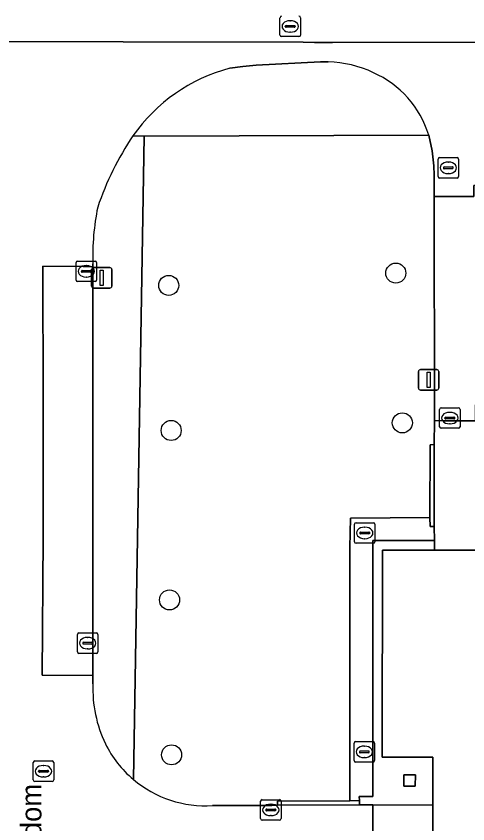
# Model space of a CAD drawing. Extents: x 161477 to 163040, y 383680 to 384871.
# Drawn here: x 162436.41 to 162458.45, y 384519.2 to 384558.62 of the extents above; entities that cross this region are included whole.
import ezdxf

# ---------------------------------------------------------------- set-up
doc = ezdxf.new("R2010")
doc.units = 0
for name, color, linetype in [('IMGEO_Berm_groen', 7, 'Continuous'), ('IMGEO_Boom', 7, 'Continuous'), ('IMGEO_Groenvoorziening', 7, 'Continuous'), ('IMGEO_Kolk', 7, 'Continuous'), ('IMGEO_Lichtmast', 7, 'Continuous'), ('IMGEO_Muur', 7, 'Continuous'), ('IMGEO_Openbare_ruimte_label', 7, 'Continuous'), ('IMGEO_Pand', 7, 'Continuous'), ('IMGEO_Parkeervlak_open', 7, 'Continuous'), ('IMGEO_Rijbaan_lokaal_open', 7, 'Continuous'), ('IMGEO_Rioolput', 7, 'Continuous'), ('IMGEO_Terreindeel_halfverhard', 7, 'Continuous'), ('IMGEO_Voetpad_open', 7, 'Continuous')]:
    doc.layers.add(name, color=color, linetype=linetype)

msp = doc.modelspace()

# ---------------------------------------------------------------- linework, layer by layer
at = {"layer": 'IMGEO_Berm_groen'}
for points in [[(162442.652, 384552.76), (162442.106, 384552.779)], [(162442.124, 384521.369), (162442.182, 384524.307), (162442.652, 384552.76)], [(162440.147, 384546.533), (162440.147, 384546.389), (162440.143, 384526.537), (162440.143, 384526.446), (162440.143, 384526.235), (162440.15, 384526.032)]]:
    msp.add_lwpolyline(points, dxfattribs=at)
for centre, radius, start, end in [((162454.005, 384544.732), 14.364, 145.9288, 161.4816), ((162452.524, 384546.861), 12.382, 168.6686, 181.5191), ((162446.427, 384525.815), 6.281, 178.0174, 205.4988), ((162445.624, 384525.52), 5.43, 206.3395, 229.8645)]:
    msp.add_arc(centre, radius, start, end, dxfattribs=at)
at = {"layer": 'IMGEO_Boom'}
for centre in [(162454.93, 384546.08), (162443.85, 384545.48), (162443.97, 384538.4), (162455.25, 384538.77), (162443.89, 384530.13), (162443.99, 384522.57)]:
    msp.add_circle(centre, 0.489, dxfattribs=at)
at = {"layer": 'IMGEO_Groenvoorziening'}
for points in [[(162456.606, 384537.705), (162456.802, 384537.72), (162456.82, 384538.88), (162456.809, 384549.81), (162456.802, 384550.86), (162456.786, 384551.316), (162456.707, 384552.051), (162456.537, 384552.816), (162442.652, 384552.76), (162442.182, 384524.307), (162442.124, 384521.369)], [(162445.987, 384520.097), (162448.884, 384520.098), (162449.152, 384520.112), (162449.151, 384520.312), (162452.682, 384520.332), (162452.687, 384532.695), (162452.725, 384534.124), (162456.599, 384534.16), (162456.606, 384537.705)]]:
    msp.add_lwpolyline(points, dxfattribs=at)
msp.add_arc((162445.634, 384525.527), 5.441, 229.8288, 273.7201, dxfattribs=at)
at = {"layer": 'IMGEO_Kolk'}
for p, q in [((162449.28, 384557.693), (162449.28, 384558.545)), ((162449.768, 384558.399), (162449.793, 384558.399)), ((162450.281, 384558.545), (162450.281, 384557.693)), ((162449.539, 384558.113), (162449.539, 384558.125)), ((162449.977, 384558.076), (162449.579, 384558.076)), ((162449.582, 384558.162), (162449.98, 384558.162)), ((162449.791, 384557.839), (162449.766, 384557.839)), ((162450.023, 384558.125), (162450.023, 384558.113)), ((162450.207, 384557.619), (162449.355, 384557.619)), ((162456.993, 384550.792), (162456.993, 384551.644)), ((162457.068, 384551.718), (162457.92, 384551.718)), ((162457.481, 384551.498), (162457.506, 384551.498)), ((162457.994, 384551.644), (162457.994, 384550.792)), ((162457.252, 384551.212), (162457.252, 384551.224)), ((162457.69, 384551.175), (162457.292, 384551.175)), ((162457.295, 384551.261), (162457.693, 384551.261)), ((162457.736, 384551.224), (162457.736, 384551.212)), ((162457.92, 384550.718), (162457.068, 384550.718)), ((162457.504, 384550.938), (162457.479, 384550.938)), ((162439.331, 384545.741), (162439.331, 384546.593)), ((162439.406, 384546.667), (162440.258, 384546.667)), ((162439.819, 384546.447), (162439.844, 384546.447)), ((162440.332, 384546.593), (162440.332, 384545.741)), ((162439.59, 384546.161), (162439.59, 384546.173)), ((162440.028, 384546.124), (162439.63, 384546.124)), ((162439.633, 384546.21), (162440.031, 384546.21)), ((162440.074, 384546.173), (162440.074, 384546.161)), ((162440.258, 384545.667), (162439.406, 384545.667)), ((162439.842, 384545.887), (162439.817, 384545.887)), ((162457.067, 384538.579), (162457.067, 384539.431)), ((162457.142, 384539.505), (162457.994, 384539.505)), ((162457.555, 384539.285), (162457.58, 384539.285)), ((162458.068, 384539.431), (162458.068, 384538.579)), ((162457.326, 384538.999), (162457.326, 384539.011)), ((162457.764, 384538.962), (162457.366, 384538.962)), ((162457.369, 384539.048), (162457.767, 384539.048)), ((162457.81, 384539.011), (162457.81, 384538.999)), ((162457.994, 384538.505), (162457.142, 384538.505)), ((162457.578, 384538.725), (162457.553, 384538.725)), ((162452.914, 384532.973), (162452.914, 384533.825)), ((162452.989, 384533.899), (162453.841, 384533.899)), ((162453.915, 384533.825), (162453.915, 384532.973)), ((162453.173, 384533.393), (162453.173, 384533.405)), ((162453.216, 384533.442), (162453.614, 384533.442)), ((162453.402, 384533.679), (162453.427, 384533.679)), ((162453.657, 384533.405), (162453.657, 384533.393)), ((162453.611, 384533.356), (162453.213, 384533.356)), ((162453.425, 384533.119), (162453.4, 384533.119)), ((162453.841, 384532.899), (162452.989, 384532.899)), ((162439.393, 384527.595), (162439.393, 384528.447)), ((162439.468, 384528.521), (162440.32, 384528.521)), ((162439.881, 384528.301), (162439.906, 384528.301)), ((162440.394, 384528.447), (162440.394, 384527.595)), ((162439.652, 384528.015), (162439.652, 384528.027)), ((162440.09, 384527.978), (162439.692, 384527.978)), ((162439.695, 384528.064), (162440.093, 384528.064)), ((162440.136, 384528.027), (162440.136, 384528.015)), ((162440.32, 384527.521), (162439.468, 384527.521)), ((162439.904, 384527.741), (162439.879, 384527.741)), ((162452.896, 384522.289), (162452.896, 384523.141)), ((162452.971, 384523.215), (162453.823, 384523.215)), ((162453.897, 384523.141), (162453.897, 384522.289)), ((162453.155, 384522.709), (162453.155, 384522.721)), ((162453.198, 384522.758), (162453.596, 384522.758)), ((162453.384, 384522.995), (162453.409, 384522.995)), ((162453.639, 384522.721), (162453.639, 384522.709)), ((162453.593, 384522.672), (162453.195, 384522.672)), ((162453.407, 384522.435), (162453.382, 384522.435)), ((162453.823, 384522.215), (162452.971, 384522.215)), ((162448.407, 384520.382), (162449.259, 384520.382)), ((162448.332, 384519.456), (162448.332, 384520.308)), ((162448.82, 384520.162), (162448.845, 384520.162)), ((162449.333, 384520.308), (162449.333, 384519.456)), ((162448.591, 384519.876), (162448.591, 384519.888)), ((162449.029, 384519.839), (162448.631, 384519.839)), ((162448.634, 384519.925), (162449.032, 384519.925)), ((162448.843, 384519.602), (162448.818, 384519.602)), ((162449.075, 384519.888), (162449.075, 384519.876)), ((162449.259, 384519.382), (162448.407, 384519.382))]:
    msp.add_line(p, q, dxfattribs=at)
for points in [[(162449.28, 384557.693), (162449.28, 384558.545)], [(162450.281, 384558.545), (162450.281, 384557.693)], [(162450.207, 384557.619), (162449.355, 384557.619)], [(162456.993, 384550.792), (162456.993, 384551.644)], [(162457.068, 384551.718), (162457.92, 384551.718)], [(162457.994, 384551.644), (162457.994, 384550.792)], [(162457.92, 384550.718), (162457.068, 384550.718)], [(162439.331, 384545.741), (162439.331, 384546.593)], [(162439.406, 384546.667), (162440.258, 384546.667)], [(162440.332, 384546.593), (162440.332, 384545.741)], [(162440.258, 384545.667), (162439.406, 384545.667)], [(162457.067, 384538.579), (162457.067, 384539.431)], [(162457.142, 384539.505), (162457.994, 384539.505)], [(162458.068, 384539.431), (162458.068, 384538.579)], [(162457.994, 384538.505), (162457.142, 384538.505)], [(162452.914, 384532.973), (162452.914, 384533.825)], [(162452.989, 384533.899), (162453.841, 384533.899)], [(162453.915, 384533.825), (162453.915, 384532.973)], [(162453.841, 384532.899), (162452.989, 384532.899)], [(162439.393, 384527.595), (162439.393, 384528.447)], [(162439.468, 384528.521), (162440.32, 384528.521)], [(162440.394, 384528.447), (162440.394, 384527.595)], [(162440.32, 384527.521), (162439.468, 384527.521)], [(162452.896, 384522.289), (162452.896, 384523.141)], [(162452.971, 384523.215), (162453.823, 384523.215)], [(162453.897, 384523.141), (162453.897, 384522.289)], [(162453.823, 384522.215), (162452.971, 384522.215)], [(162448.407, 384520.382), (162449.259, 384520.382)], [(162448.332, 384519.456), (162448.332, 384520.308)], [(162449.333, 384520.308), (162449.333, 384519.456)], [(162449.259, 384519.382), (162448.407, 384519.382)]]:
    msp.add_lwpolyline(points, dxfattribs=at)
for centre, radius, start, end in [((162449.357, 384558.543), 0.0765, 91.552, 178.448), ((162449.357, 384558.543), 0.0765, 91.552, 178.448), ((162450.205, 384558.543), 0.0765, 1.552, 88.448), ((162450.205, 384558.543), 0.0765, 1.552, 88.448), ((162449.579, 384558.122), 0.0403, 85.8775, 175.7526), ((162449.576, 384558.112), 0.0366, 178.938, 274.7102), ((162449.98, 384558.119), 0.043, 264.8664, 352.4533), ((162449.984, 384558.124), 0.0386, 1.7309, 96.639), ((162449.357, 384557.695), 0.0765, 181.552, 268.448), ((162449.357, 384557.695), 0.0765, 181.552, 268.448), ((162450.205, 384557.695), 0.0765, 271.552, 358.448), ((162450.205, 384557.695), 0.0765, 271.552, 358.448), ((162457.07, 384551.642), 0.0765, 91.552, 178.448), ((162457.07, 384551.642), 0.0765, 91.552, 178.448), ((162457.918, 384551.642), 0.0765, 1.552, 88.448), ((162457.918, 384551.642), 0.0765, 1.552, 88.448), ((162457.292, 384551.221), 0.0403, 85.8775, 175.7526), ((162457.289, 384551.211), 0.0366, 178.938, 274.7102), ((162457.693, 384551.218), 0.043, 264.8664, 352.4533), ((162457.697, 384551.223), 0.0386, 1.7309, 96.639), ((162457.07, 384550.794), 0.0765, 181.552, 268.448), ((162457.07, 384550.794), 0.0765, 181.552, 268.448), ((162457.918, 384550.794), 0.0765, 271.552, 358.448), ((162457.918, 384550.794), 0.0765, 271.552, 358.448), ((162439.408, 384546.591), 0.0765, 91.552, 178.448), ((162439.408, 384546.591), 0.0765, 91.552, 178.448), ((162440.256, 384546.591), 0.0765, 1.552, 88.448), ((162440.256, 384546.591), 0.0765, 1.552, 88.448), ((162439.63, 384546.17), 0.0403, 85.8775, 175.7526), ((162439.627, 384546.16), 0.0366, 178.938, 274.7102), ((162440.031, 384546.167), 0.043, 264.8664, 352.4533), ((162440.035, 384546.172), 0.0386, 1.7309, 96.639), ((162439.408, 384545.743), 0.0765, 181.552, 268.448), ((162439.408, 384545.743), 0.0765, 181.552, 268.448), ((162440.256, 384545.743), 0.0765, 271.552, 358.448), ((162440.256, 384545.743), 0.0765, 271.552, 358.448), ((162457.144, 384539.429), 0.0765, 91.552, 178.448), ((162457.144, 384539.429), 0.0765, 91.552, 178.448), ((162457.992, 384539.429), 0.0765, 1.552, 88.448), ((162457.992, 384539.429), 0.0765, 1.552, 88.448), ((162457.366, 384539.008), 0.0403, 85.8775, 175.7526), ((162457.363, 384538.998), 0.0366, 178.938, 274.7102), ((162457.767, 384539.005), 0.043, 264.8664, 352.4533), ((162457.771, 384539.01), 0.0386, 1.7309, 96.639), ((162457.144, 384538.581), 0.0765, 181.552, 268.448), ((162457.144, 384538.581), 0.0765, 181.552, 268.448), ((162457.992, 384538.581), 0.0765, 271.552, 358.448), ((162457.992, 384538.581), 0.0765, 271.552, 358.448), ((162452.991, 384533.823), 0.0765, 91.552, 178.448), ((162452.991, 384533.823), 0.0765, 91.552, 178.448), ((162453.839, 384533.823), 0.0765, 1.552, 88.448), ((162453.839, 384533.823), 0.0765, 1.552, 88.448), ((162453.213, 384533.402), 0.0403, 85.8775, 175.7526), ((162453.21, 384533.392), 0.0366, 178.938, 274.7102), ((162453.614, 384533.399), 0.043, 264.8664, 352.4533), ((162453.618, 384533.404), 0.0386, 1.7309, 96.639), ((162452.991, 384532.975), 0.0765, 181.552, 268.448), ((162452.991, 384532.975), 0.0765, 181.552, 268.448), ((162453.839, 384532.975), 0.0765, 271.552, 358.448), ((162453.839, 384532.975), 0.0765, 271.552, 358.448), ((162439.47, 384528.445), 0.0765, 91.552, 178.448), ((162439.47, 384528.445), 0.0765, 91.552, 178.448), ((162440.318, 384528.445), 0.0765, 1.552, 88.448), ((162440.318, 384528.445), 0.0765, 1.552, 88.448), ((162439.692, 384528.024), 0.0403, 85.8775, 175.7526), ((162439.689, 384528.014), 0.0366, 178.938, 274.7102), ((162440.093, 384528.021), 0.043, 264.8664, 352.4533), ((162440.097, 384528.026), 0.0386, 1.7309, 96.639), ((162439.47, 384527.597), 0.0765, 181.552, 268.448), ((162439.47, 384527.597), 0.0765, 181.552, 268.448), ((162440.318, 384527.597), 0.0765, 271.552, 358.448), ((162440.318, 384527.597), 0.0765, 271.552, 358.448), ((162452.973, 384523.139), 0.0765, 91.552, 178.448), ((162452.973, 384523.139), 0.0765, 91.552, 178.448), ((162453.821, 384523.139), 0.0765, 1.552, 88.448), ((162453.821, 384523.139), 0.0765, 1.552, 88.448), ((162453.195, 384522.718), 0.0403, 85.8775, 175.7526), ((162453.6, 384522.72), 0.0386, 1.7309, 96.639), ((162453.192, 384522.708), 0.0366, 178.938, 274.7102), ((162453.596, 384522.715), 0.043, 264.8664, 352.4533), ((162452.973, 384522.291), 0.0765, 181.552, 268.448), ((162452.973, 384522.291), 0.0765, 181.552, 268.448), ((162453.821, 384522.291), 0.0765, 271.552, 358.448), ((162453.821, 384522.291), 0.0765, 271.552, 358.448), ((162448.409, 384520.306), 0.0765, 91.552, 178.448), ((162448.409, 384520.306), 0.0765, 91.552, 178.448), ((162449.257, 384520.306), 0.0765, 1.552, 88.448), ((162449.257, 384520.306), 0.0765, 1.552, 88.448), ((162448.631, 384519.885), 0.0403, 85.8775, 175.7526), ((162448.628, 384519.875), 0.0366, 178.938, 274.7102), ((162449.032, 384519.882), 0.043, 264.8664, 352.4533), ((162449.036, 384519.887), 0.0386, 1.7309, 96.639), ((162448.409, 384519.458), 0.0765, 181.552, 268.448), ((162448.409, 384519.458), 0.0765, 181.552, 268.448), ((162449.257, 384519.458), 0.0765, 271.552, 358.448), ((162449.257, 384519.458), 0.0765, 271.552, 358.448)]:
    msp.add_arc(centre, radius, start, end, dxfattribs=at)
for centre, major_axis, ratio, start_param, end_param in [((162449.767, 384558.119), (-0.387, 0.002), 0.722429, 4.712389, 7.853982), ((162449.792, 384558.119), (-0.39, 0.002), 0.717154, 1.570796, 4.712389), ((162457.48, 384551.218), (-0.387, 0.002), 0.722429, 4.712389, 7.853982), ((162457.505, 384551.218), (-0.39, 0.002), 0.717154, 1.570796, 4.712389), ((162439.818, 384546.167), (-0.387, 0.002), 0.722429, 4.712389, 7.853982), ((162439.843, 384546.167), (-0.39, 0.002), 0.717154, 1.570796, 4.712389), ((162457.554, 384539.005), (-0.387, 0.002), 0.722429, 4.712389, 7.853982), ((162457.579, 384539.005), (-0.39, 0.002), 0.717154, 1.570796, 4.712389), ((162453.401, 384533.399), (-0.387, 0.002), 0.722429, 4.712389, 7.853982), ((162453.426, 384533.399), (-0.39, 0.002), 0.717154, 1.570796, 4.712389), ((162439.88, 384528.021), (-0.387, 0.002), 0.722429, 4.712389, 7.853982), ((162439.905, 384528.021), (-0.39, 0.002), 0.717154, 1.570796, 4.712389), ((162453.383, 384522.715), (-0.387, 0.002), 0.722429, 4.712389, 7.853982), ((162453.408, 384522.715), (-0.39, 0.002), 0.717154, 1.570796, 4.712389), ((162448.819, 384519.882), (-0.387, 0.002), 0.722429, 4.712389, 7.853982), ((162448.844, 384519.882), (-0.39, 0.002), 0.717154, 1.570796, 4.712389)]:
    msp.add_ellipse(centre, major_axis=major_axis, ratio=ratio, start_param=start_param, end_param=end_param, dxfattribs=at)
at = {"layer": 'IMGEO_Lichtmast'}
for p, q in [((162440.085, 384545.45), (162440.085, 384546.25)), ((162440.085, 384546.25), (162440.085, 384545.45)), ((162440.185, 384546.35), (162440.975, 384546.35)), ((162440.975, 384546.35), (162440.185, 384546.35)), ((162441.075, 384546.25), (162441.075, 384545.45)), ((162441.075, 384545.45), (162441.075, 384546.25)), ((162440.975, 384545.35), (162440.185, 384545.35)), ((162440.185, 384545.35), (162440.975, 384545.35)), ((162456.035, 384540.47), (162456.035, 384541.27)), ((162456.035, 384541.27), (162456.035, 384540.47)), ((162456.135, 384541.37), (162456.925, 384541.37)), ((162456.925, 384541.37), (162456.135, 384541.37)), ((162457.025, 384541.27), (162457.025, 384540.47)), ((162457.025, 384540.47), (162457.025, 384541.27)), ((162456.925, 384540.37), (162456.135, 384540.37)), ((162456.135, 384540.37), (162456.925, 384540.37))]:
    msp.add_line(p, q, dxfattribs=at)
for points in [[(162440.505, 384546.225), (162440.655, 384546.225), (162440.655, 384545.475), (162440.505, 384545.475), (162440.505, 384546.225)], [(162456.455, 384541.245), (162456.605, 384541.245), (162456.605, 384540.495), (162456.455, 384540.495), (162456.455, 384541.245)]]:
    msp.add_lwpolyline(points, dxfattribs=at)
for centre, start, end in [((162440.185, 384546.25), 90, 180), ((162440.185, 384546.25), 90, 180), ((162440.975, 384546.25), 0, 90), ((162440.975, 384546.25), 360, 90), ((162440.185, 384545.45), 180, 270), ((162440.185, 384545.45), 180, 270), ((162440.975, 384545.45), 270, 0), ((162440.975, 384545.45), 270, 0), ((162456.135, 384541.27), 90, 180), ((162456.135, 384541.27), 90, 180), ((162456.925, 384541.27), 0, 90), ((162456.925, 384541.27), 360, 90), ((162456.135, 384540.47), 180, 270), ((162456.135, 384540.47), 180, 270), ((162456.925, 384540.47), 270, 0), ((162456.925, 384540.47), 270, 0)]:
    msp.add_arc(centre, 0.1, start, end, dxfattribs=at)
at = {"layer": 'IMGEO_Muur'}
for points in [[(162456.606, 384537.705), (162456.599, 384534.16), (162456.609, 384533.718), (162456.803, 384533.715), (162456.802, 384537.72)], [(162453.155, 384520.335), (162452.682, 384520.332), (162449.151, 384520.312), (162449.152, 384520.112), (162453.166, 384520.135)]]:
    msp.add_lwpolyline(points, close=True, dxfattribs=at)
at = {"layer": 'IMGEO_Pand'}
msp.add_lwpolyline([(162494.147, 384487.804), (162494.144, 384495.19), (162496.624, 384495.19), (162496.623, 384512.746), (162494.143, 384512.746), (162494.14, 384520.105), (162494.139, 384522.465), (162496.619, 384522.463), (162496.627, 384532.568), (162491.603, 384532.568), (162488.974, 384532.568), (162458.862, 384532.566), (162456.823, 384532.566), (162454.274, 384532.566), (162454.261, 384522.46), (162456.741, 384522.457), (162456.745, 384520.114), (162456.752, 384515.102), (162456.756, 384512.752), (162454.276, 384512.753), (162454.266, 384495.199), (162456.746, 384495.198), (162456.749, 384492.871), (162456.756, 384487.762)], dxfattribs=at)
msp.add_lwpolyline([(162455.884, 384521.6), (162455.326, 384521.602), (162455.324, 384521.044), (162455.882, 384521.042)], close=True, dxfattribs=at)
at = {"layer": 'IMGEO_Parkeervlak_open'}
msp.add_lwpolyline([(162466.207, 384550.369), (162458.736, 384550.354), (162458.741, 384549.81), (162456.809, 384549.81), (162456.82, 384538.88), (162457.257, 384538.872), (162458.823, 384538.873), (162458.88, 384545.226), (162481.614, 384545.33), (162481.583, 384550.378)], dxfattribs=at)
msp.add_lwpolyline([(162440.147, 384546.389), (162439.671, 384546.395), (162437.706, 384546.425), (162437.731, 384539.817), (162437.72, 384533.158), (162437.669, 384526.45), (162440.143, 384526.446), (162440.143, 384526.537)], close=True, dxfattribs=at)
at = {"layer": 'IMGEO_Rijbaan_lokaal_open'}
for points in [[(162316.582, 384557.363), (162320.418, 384557.37), (162352.928, 384557.401), (162358.647, 384557.425), (162364.111, 384557.441), (162375.174, 384557.437), (162384.02, 384557.414), (162389.102, 384557.4), (162394.332, 384557.387), (162399.375, 384557.373), (162403.747, 384557.362), (162415.263, 384557.42), (162450.416, 384557.342), (162450.96, 384557.333), (162451.841, 384557.334), (162468.081, 384557.357), (162474.956, 384557.362), (162480.77, 384557.342), (162497.455, 384557.36), (162497.567, 384557.353), (162500, 384557.343), (162504.49, 384557.325), (162505.151, 384557.339)], [(162468.081, 384557.357), (162451.841, 384557.334), (162450.96, 384557.333), (162450.416, 384557.342), (162415.263, 384557.42), (162422.877, 384557.203)], [(162446.825, 384556.074), (162447.469, 384556.168), (162448.121, 384556.234), (162451.252, 384556.398), (162451.631, 384556.383)], [(162456.537, 384552.816), (162456.707, 384552.051), (162456.786, 384551.316), (162456.802, 384550.86), (162456.809, 384549.81), (162458.741, 384549.81), (162458.736, 384550.354), (162466.207, 384550.369)], [(162440.15, 384526.032), (162440.143, 384526.235), (162440.143, 384526.446), (162437.669, 384526.45), (162437.72, 384533.158), (162437.731, 384539.817), (162437.706, 384546.425), (162439.671, 384546.395), (162440.147, 384546.389), (162440.147, 384546.533)], [(162442.32, 384513.904), (162442.972, 384514.34), (162445.978, 384515.107), (162448.793, 384515.11), (162449.162, 384515.071), (162453.154, 384515.06), (162453.809, 384515.068), (162453.81, 384520.131), (162453.166, 384520.135), (162449.152, 384520.112), (162448.884, 384520.098), (162445.987, 384520.097)]]:
    msp.add_lwpolyline(points, dxfattribs=at)
for centre, radius, start, end in [((162451.528, 384551.04), 5.344, 64.4147, 88.8987), ((162448.977, 384547.965), 8.39, 104.864, 144.9846), ((162451.843, 384551.371), 4.911, 17.1061, 66.0604), ((162454.005, 384544.732), 14.364, 145.9288, 161.4816), ((162452.524, 384546.861), 12.382, 168.6686, 181.5191), ((162446.427, 384525.815), 6.281, 178.0174, 205.4988), ((162445.624, 384525.52), 5.43, 206.3395, 229.8645), ((162445.634, 384525.527), 5.441, 229.8288, 273.7201)]:
    msp.add_arc(centre, radius, start, end, dxfattribs=at)
at = {"layer": 'IMGEO_Rioolput'}
for p, q in [((162437.239, 384521.344), (162437.239, 384522.196)), ((162437.314, 384522.27), (162438.166, 384522.27)), ((162437.727, 384522.05), (162437.752, 384522.05)), ((162438.24, 384522.196), (162438.24, 384521.344)), ((162437.498, 384521.764), (162437.498, 384521.776)), ((162437.936, 384521.727), (162437.538, 384521.727)), ((162437.541, 384521.813), (162437.939, 384521.813)), ((162437.982, 384521.776), (162437.982, 384521.764)), ((162438.166, 384521.27), (162437.314, 384521.27)), ((162437.75, 384521.49), (162437.725, 384521.49))]:
    msp.add_line(p, q, dxfattribs=at)
for points in [[(162437.239, 384521.344), (162437.239, 384522.196)], [(162437.314, 384522.27), (162438.166, 384522.27)], [(162438.24, 384522.196), (162438.24, 384521.344)], [(162438.166, 384521.27), (162437.314, 384521.27)]]:
    msp.add_lwpolyline(points, dxfattribs=at)
for centre, radius, start, end in [((162437.316, 384522.194), 0.0765, 91.552, 178.448), ((162437.316, 384522.194), 0.0765, 91.552, 178.448), ((162438.164, 384522.194), 0.0765, 1.552, 88.448), ((162438.164, 384522.194), 0.0765, 1.552, 88.448), ((162437.538, 384521.773), 0.0403, 85.8775, 175.7526), ((162437.535, 384521.763), 0.0366, 178.938, 274.7102), ((162437.939, 384521.77), 0.043, 264.8664, 352.4533), ((162437.943, 384521.775), 0.0386, 1.7309, 96.639), ((162437.316, 384521.346), 0.0765, 181.552, 268.448), ((162437.316, 384521.346), 0.0765, 181.552, 268.448), ((162438.164, 384521.346), 0.0765, 271.552, 358.448), ((162438.164, 384521.346), 0.0765, 271.552, 358.448)]:
    msp.add_arc(centre, radius, start, end, dxfattribs=at)
for centre, major_axis, ratio, start_param, end_param in [((162437.726, 384521.77), (-0.387, 0.002), 0.722429, 4.712389, 7.853982), ((162437.751, 384521.77), (-0.39, 0.002), 0.717154, 1.570796, 4.712389)]:
    msp.add_ellipse(centre, major_axis=major_axis, ratio=ratio, start_param=start_param, end_param=end_param, dxfattribs=at)
at = {"layer": 'IMGEO_Terreindeel_halfverhard'}
for points in [[(162456.741, 384522.457), (162454.261, 384522.46), (162454.274, 384532.566), (162456.823, 384532.566), (162456.815, 384533.037), (162453.81, 384533.037), (162453.81, 384520.537), (162453.146, 384520.533), (162453.155, 384520.335), (162453.166, 384520.135), (162453.81, 384520.131), (162456.745, 384520.114)], [(162455.326, 384521.602), (162455.884, 384521.6), (162455.882, 384521.042), (162455.324, 384521.044)]]:
    msp.add_lwpolyline(points, close=True, dxfattribs=at)
at = {"layer": 'IMGEO_Voetpad_open'}
for points in [[(162451.631, 384556.383), (162451.252, 384556.398), (162448.121, 384556.234), (162447.469, 384556.168), (162446.825, 384556.074)], [(162442.106, 384552.779), (162442.652, 384552.76), (162456.537, 384552.816)]]:
    msp.add_lwpolyline(points, dxfattribs=at)
for points in [[(162458.881, 384538.801), (162458.881, 384538.873), (162458.823, 384538.873), (162457.257, 384538.872), (162456.82, 384538.88), (162456.802, 384537.72), (162456.803, 384533.715), (162456.815, 384533.037), (162456.823, 384532.566), (162458.862, 384532.566), (162458.866, 384533.037), (162458.871, 384533.748)], [(162453.81, 384533.037), (162456.815, 384533.037), (162456.803, 384533.715), (162456.609, 384533.718), (162456.599, 384534.16), (162452.725, 384534.124), (162452.687, 384532.695), (162452.682, 384520.332), (162453.155, 384520.335), (162453.146, 384520.533), (162453.81, 384520.537)], [(162456.745, 384520.114), (162453.81, 384520.131), (162453.809, 384515.068), (162456.752, 384515.102)]]:
    msp.add_lwpolyline(points, close=True, dxfattribs=at)
for centre, radius, start, end in [((162451.528, 384551.04), 5.344, 64.4147, 88.8987), ((162448.977, 384547.965), 8.39, 104.864, 144.9846), ((162451.843, 384551.371), 4.911, 17.1061, 66.0604)]:
    msp.add_arc(centre, radius, start, end, dxfattribs=at)

# ---------------------------------------------------------------- texts
at = {"layer": 'IMGEO_Openbare_ruimte_label'}
msp.add_text('de Rondom', height=1, rotation=89.8854, dxfattribs=at).set_placement((162437.628, 384514.238))

doc.saveas('drawing.dxf')
